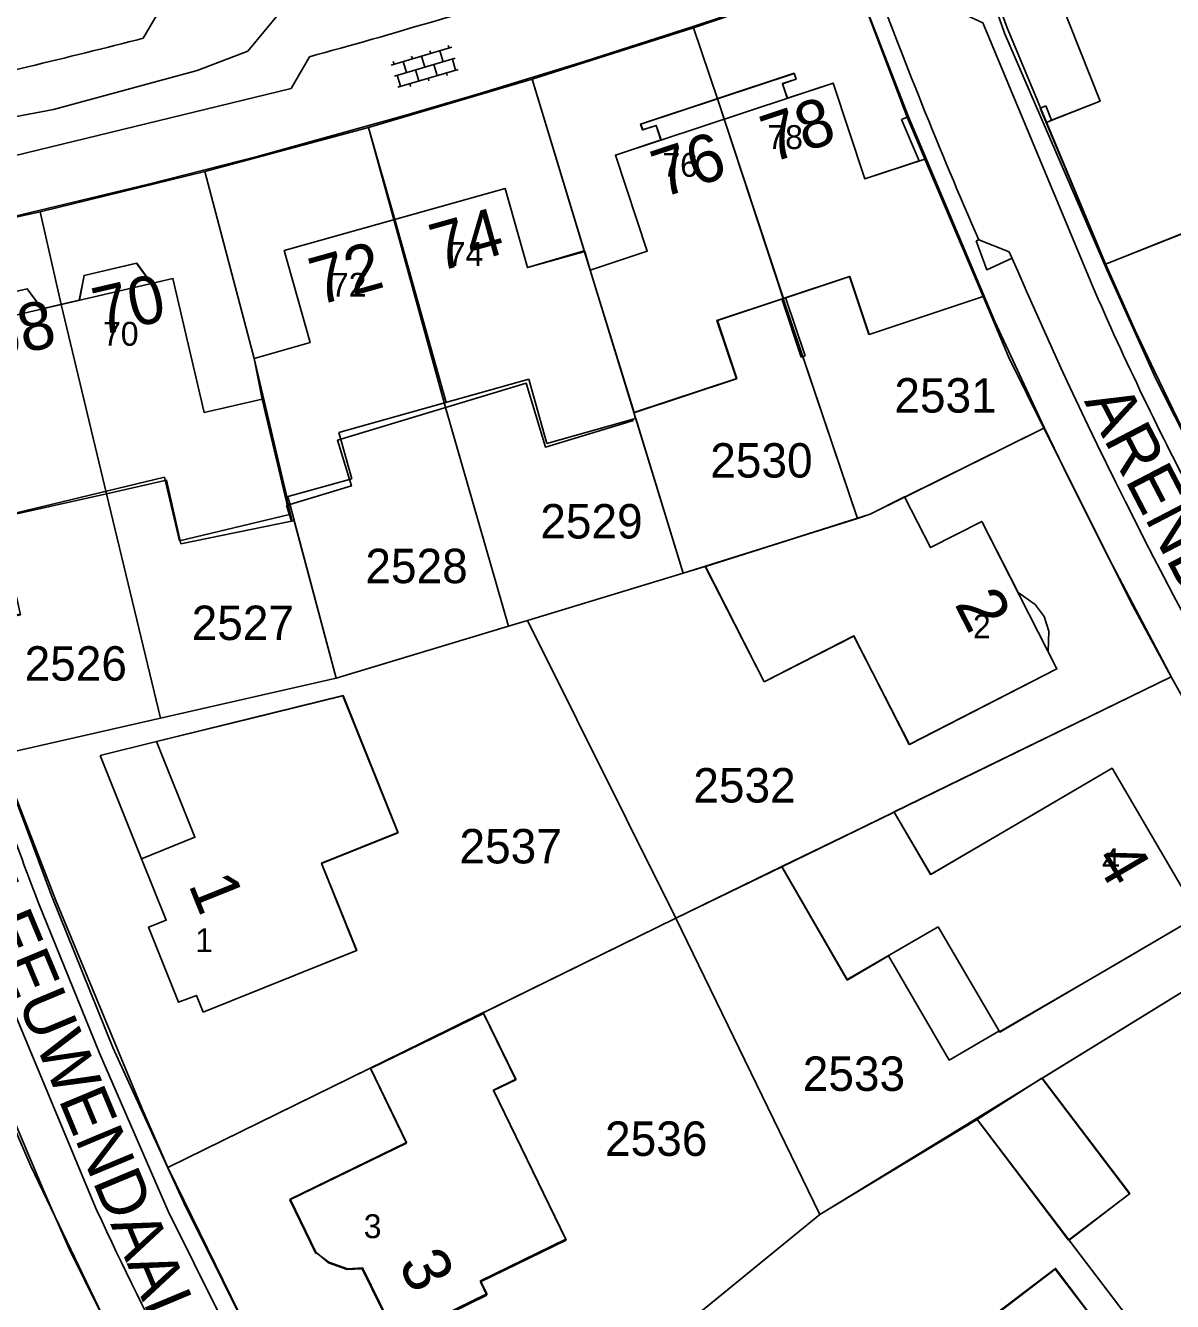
# Model space of a CAD drawing. Extents: x 148816 to 151297, y 399515 to 402500.
# Drawn here: x 150721.9 to 150781.9, y 401396.6 to 401463.3 of the extents above; entities that cross this region are included whole.
import ezdxf

# ---------------------------------------------------------------- set-up
doc = ezdxf.new("R2010")
doc.units = 0
for name, color, linetype in [('B01 Hoofdgebouw  [T] Norm', 7, 'Continuous'), ('B01 Hoofdgebouw secundair [T] Gem', 7, 'Continuous'), ('B01 hoofgebouw', 7, 'Continuous'), ('B07 Tussenmuur  [T] Norm', 7, 'Continuous'), ('G01 perceelsgrens', 7, 'Continuous'), ('S02 Open verharding  Norm', 7, 'Continuous'), ('T04 Haag heg  [D] Gem', 7, 'Continuous'), ('V00 Kant verharding algemeen  [T] Norm', 7, 'Continuous'), ('Z01 perceelnummer', 7, 'Continuous'), ('Z02 huisnummer', 7, 'Continuous'), ('Z02 Huisnummer  [Tekst] Norm', 7, 'Continuous'), ('Z06 straatnaam', 7, 'Continuous')]:
    doc.layers.add(name, color=color, linetype=linetype)

msp = doc.modelspace()

# ---------------------------------------------------------------- linework, layer by layer
at = {"layer": 'B01 Hoofdgebouw  [T] Norm'}
for p, q in [((150775.948, 401464.707), (150778.076, 401459.347)), ((150762.066, 401460.795), (150754.048, 401458.144)), ((150762.167, 401460.49), (150761.46, 401460.255)), ((150761.46, 401460.255), (150761.712, 401459.496)), ((150761.712, 401459.496), (150764.104, 401460.289)), ((150762.066, 401460.795), (150762.167, 401460.49)), ((150764.104, 401460.289), (150765.766, 401455.274)), ((150774.939, 401458.984), (150775.236, 401459.102)), ((150774.939, 401458.984), (150778.348, 401450.814)), ((150775.236, 401459.102), (150775.539, 401458.34)), ((150775.539, 401458.34), (150778.076, 401459.347)), ((150767.982, 401458.499), (150767.69, 401458.375)), ((150767.69, 401458.375), (150768.604, 401456.215)), ((150767.982, 401458.499), (150771.949, 401449.122)), ((150754.048, 401458.144), (150754.149, 401457.839)), ((150754.856, 401458.074), (150754.149, 401457.839)), ((150754.856, 401458.074), (150755.108, 401457.315)), ((150755.108, 401457.315), (150752.715, 401456.523)), ((150754.38, 401451.491), (150752.715, 401456.523)), ((150768.604, 401456.215), (150765.766, 401455.274)), ((150735.395, 401451.529), (150746.954, 401454.772)), ((150748.113, 401450.641), (150746.954, 401454.772)), ((150778.348, 401450.814), (150783.683, 401452.929)), ((150736.746, 401446.715), (150735.395, 401451.529)), ((150751.392, 401450.503), (150754.38, 401451.491)), ((150727.681, 401450.864), (150724.931, 401450.226)), ((150727.681, 401450.864), (150728.445, 401449.807)), ((150751.117, 401451.484), (150748.113, 401450.641)), ((150751.392, 401450.503), (150751.117, 401451.484)), ((150724.931, 401450.226), (150724.671, 401448.932)), ((150751.396, 401450.504), (150753.7, 401443.057)), ((150758.052, 401447.875), (150764.98, 401450.177)), ((150764.98, 401450.177), (150765.99, 401447.137)), ((150721.946, 401449.534), (150719.196, 401448.896)), ((150721.946, 401449.534), (150722.71, 401448.477)), ((150728.445, 401449.807), (150729.565, 401450.069)), ((150731.204, 401443.053), (150729.565, 401450.069)), ((150724.671, 401448.932), (150722.71, 401448.477)), ((150761.424, 401448.997), (150762.439, 401445.956)), ((150761.623, 401449.067), (150762.638, 401446.026)), ((150758.052, 401447.875), (150759.061, 401444.839)), ((150733.809, 401445.891), (150736.746, 401446.715)), ((150735.53, 401438.644), (150733.809, 401445.891)), ((150762.638, 401446.026), (150762.439, 401445.956)), ((150753.688, 401443.054), (150759.061, 401444.839)), ((150748.189, 401444.803), (150738.251, 401442.007)), ((150748.189, 401444.803), (150749.134, 401441.443)), ((150753.688, 401443.054), (150753.774, 401442.748)), ((150753.774, 401442.748), (150749.134, 401441.443)), ((150738.251, 401442.007), (150738.929, 401439.597)), ((150729.123, 401439.671), (150720.351, 401437.571)), ((150729.917, 401436.355), (150729.123, 401439.671)), ((150735.53, 401438.644), (150738.929, 401439.597)), ((150766.044, 401437.733), (150767.843, 401438.651)), ((150767.843, 401438.651), (150769.197, 401435.997)), ((150729.917, 401436.355), (150735.665, 401437.731)), ((150766.044, 401437.733), (150757.417, 401435.012)), ((150769.197, 401435.997), (150771.878, 401437.365)), ((150771.878, 401437.365), (150773.778, 401433.642)), ((150760.507, 401428.98), (150757.417, 401435.012)), ((150760.507, 401428.98), (150765.191, 401431.37)), ((150765.191, 401431.37), (150768.084, 401425.701)), ((150768.084, 401425.701), (150775.816, 401429.646)), ((150728.712, 401425.846), (150738.466, 401428.25)), ((150738.466, 401428.25), (150741.346, 401421.083)), ((150728.712, 401425.846), (150730.721, 401420.844)), ((150769.21, 401418.895), (150778.704, 401424.451)), ((150778.704, 401424.451), (150783.221, 401416.732)), ((150767.306, 401422.149), (150761.419, 401419.314)), ((150767.306, 401422.149), (150769.21, 401418.895)), ((150730.721, 401420.844), (150727.928, 401419.722)), ((150737.341, 401419.474), (150741.346, 401421.083)), ((150727.928, 401419.722), (150729.222, 401416.502)), ((150739.171, 401414.919), (150737.341, 401419.474)), ((150761.419, 401419.314), (150764.836, 401413.396)), ((150728.292, 401416.142), (150729.222, 401416.502)), ((150728.292, 401416.142), (150729.865, 401412.213)), ((150764.836, 401413.396), (150769.609, 401416.158)), ((150772.831, 401410.652), (150769.609, 401416.158)), ((150772.831, 401410.652), (150783.221, 401416.732)), ((150731.154, 401411.698), (150739.171, 401414.919)), ((150730.795, 401412.573), (150729.865, 401412.213)), ((150730.795, 401412.573), (150731.154, 401411.698)), ((150745.815, 401411.621), (150739.898, 401408.747)), ((150745.815, 401411.621), (150747.502, 401408.156)), ((150739.898, 401408.747), (150741.794, 401404.843)), ((150747.502, 401408.156), (150746.342, 401407.591)), ((150775.019, 401408.236), (150771.641, 401406.077)), ((150779.612, 401402.192), (150775.019, 401408.236)), ((150746.342, 401407.591), (150750.147, 401399.779)), ((150771.641, 401406.077), (150776.416, 401399.776)), ((150741.794, 401404.843), (150735.677, 401401.873)), ((150776.416, 401399.776), (150779.612, 401402.192)), ((150735.677, 401401.873), (150737.039, 401399.068)), ((150745.653, 401397.59), (150750.147, 401399.779)), ((150737.039, 401399.068), (150737.111, 401399.099)), ((150737.111, 401399.099), (150737.703, 401398.58)), ((150737.703, 401398.58), (150738.683, 401398.235)), ((150738.683, 401398.235), (150739.473, 401398.274)), ((150741.271, 401394.595), (150739.473, 401398.274)), ((150775.726, 401398.257), (150771.983, 401395.403)), ((150781.627, 401390.561), (150775.726, 401398.257)), ((150745.653, 401397.59), (150745.992, 401396.894)), ((150745.992, 401396.894), (150741.271, 401394.595))]:
    msp.add_line(p, q, dxfattribs=at)
for points in [[(150767.982, 401458.499), (150771.949, 401449.122), (150765.99, 401447.137)], [(150731.204, 401443.053), (150734.244, 401443.758), (150735.665, 401437.731)], [(150775.816, 401429.646), (150775.361, 401430.553), (150775.383, 401431.631), (150775.143, 401432.392), (150774.675, 401433.024), (150773.778, 401433.642)]]:
    msp.add_lwpolyline(points, dxfattribs=at)
at = {"layer": 'B01 Hoofdgebouw secundair [T] Gem'}
for q in [(150728.712, 401425.846), (150727.928, 401419.722)]:
    msp.add_line((150725.761, 401425.119), q, dxfattribs=at)
at = {"layer": 'B01 hoofgebouw'}
for points in [[(150783.671, 401452.942), (150778.348, 401450.814), (150775.257, 401458.222), (150778.076, 401459.347), (150775.948, 401464.707), (150776.137, 401464.785), (150775.767, 401465.717), (150779.822, 401467.334), (150780.195, 401466.399), (150783.771, 401467.825), (150783.406, 401468.762), (150787.455, 401470.375), (150787.825, 401469.446), (150788.011, 401469.52), (150790.14, 401464.168), (150792.974, 401465.295), (150794.821, 401460.649)], [(150721.564, 401432.504), (150718.685, 401431.815), (150718.664, 401431.894), (150716.597, 401439.621), (150719.563, 401440.331), (150717.884, 401447.343), (150729.565, 401450.069), (150731.204, 401443.053), (150734.244, 401443.758), (150733.809, 401445.891), (150736.746, 401446.715), (150735.395, 401451.529), (150746.954, 401454.772), (150748.113, 401450.641), (150751.086, 401451.508), (150751.396, 401450.504), (150754.38, 401451.491), (150752.715, 401456.523), (150764.104, 401460.289), (150765.766, 401455.274), (150768.906, 401456.315), (150771.949, 401449.122), (150765.99, 401447.137)], [(150761.704, 401459.496), (150761.452, 401460.257), (150762.167, 401460.493), (150762.066, 401460.798), (150754.029, 401458.141), (150754.13, 401457.836), (150754.844, 401458.072), (150755.096, 401457.31)], [(150728.435, 401449.805), (150727.654, 401450.866), (150724.918, 401450.227), (150724.686, 401448.93)], [(150765.974, 401447.137), (150764.964, 401450.177), (150758.03, 401447.873), (150759.043, 401444.824), (150753.685, 401443.044)], [(150722.729, 401448.474), (150721.947, 401449.534), (150719.211, 401448.895), (150718.979, 401447.599)], [(150753.667, 401442.646), (150749.058, 401441.252), (150748.049, 401444.59), (150738.18, 401441.606), (150738.903, 401439.215), (150735.517, 401438.191), (150735.766, 401437.369)], [(150753.685, 401443.044), (150753.697, 401443.006)], [(150735.595, 401438.212), (150735.766, 401437.369), (150729.985, 401436.192), (150729.238, 401439.519), (150726.097, 401438.813)], [(150718.685, 401431.815), (150721.588, 401432.468), (150720.447, 401437.543), (150726.097, 401438.813)], [(150761.276, 401436.23), (150766.044, 401437.733), (150767.843, 401438.651), (150769.197, 401435.997), (150771.878, 401437.365), (150775.816, 401429.646), (150771.363, 401427.374)], [(150757.424, 401435.008), (150761.276, 401436.23)], [(150757.424, 401435.008), (150760.505, 401428.965)], [(150771.363, 401427.374), (150768.093, 401425.696), (150765.194, 401431.363), (150760.505, 401428.965)], [(150738.46, 401428.248), (150733.566, 401427.042)], [(150735.793, 401413.562), (150739.182, 401414.929), (150737.345, 401419.495), (150741.336, 401421.101), (150738.46, 401428.248)], [(150733.566, 401427.042), (150728.712, 401425.846), (150730.721, 401420.844), (150727.928, 401419.722), (150729.222, 401416.502), (150728.292, 401416.142), (150729.865, 401412.213), (150730.795, 401412.573), (150731.154, 401411.698), (150735.793, 401413.562)], [(150774.389, 401421.926), (150778.704, 401424.451), (150783.221, 401416.732), (150778.906, 401414.207)], [(150767.295, 401422.16), (150761.427, 401419.298), (150764.84, 401413.376)], [(150774.389, 401421.926), (150769.197, 401418.902), (150767.295, 401422.16)], [(150778.906, 401414.207), (150772.803, 401410.662), (150772.778, 401410.705), (150770.184, 401409.194), (150767.01, 401414.64), (150764.84, 401413.376)], [(150739.493, 401398.328), (150741.279, 401394.662), (150745.994, 401396.959), (150745.658, 401397.65), (150750.13, 401399.829), (150746.335, 401407.618), (150747.501, 401408.185), (150745.802, 401411.672)], [(150739.895, 401408.772), (150745.802, 401411.672)], [(150739.895, 401408.772), (150741.79, 401404.882), (150735.695, 401401.913), (150737.062, 401399.108)], [(150775.039, 401408.246), (150771.61, 401406.139)], [(150775.039, 401408.246), (150779.625, 401402.211), (150776.454, 401399.772)], [(150776.454, 401399.772), (150771.61, 401406.139)], [(150737.062, 401399.108), (150737.732, 401398.623), (150738.703, 401398.273), (150739.504, 401398.318)], [(150778.585, 401394.528), (150775.743, 401398.297), (150771.986, 401395.44), (150772.18, 401395.185), (150771.03, 401394.285), (150770.447, 401392.937), (150770.67, 401391.487), (150771.532, 401390.275), (150767.394, 401387.127), (150769.808, 401383.95)]]:
    msp.add_lwpolyline(points, dxfattribs=at)
at = {"layer": 'B07 Tussenmuur  [T] Norm'}
for p, q in [((150758.057, 401459.47), (150761.509, 401449.029)), ((150741.174, 401453.15), (150743.857, 401443.588)), ((150723.721, 401448.711), (150726.097, 401438.813))]:
    msp.add_line(p, q, dxfattribs=at)
at = {"layer": 'G01 perceelsgrens'}
for points in [[(150710.391, 401456.465), (150723.314, 401458.906), (150730.839, 401460.94), (150733.483, 401461.957), (150735.517, 401464.398), (150749.144, 401468.465), (150766.548, 401474.713)], [(150771.324, 401468.296), (150773.212, 401463.173)], [(150765.133, 401466.023), (150756.795, 401463.179)], [(150775.121, 401442.244), (150773.294, 401445.937), (150771.955, 401449.119), (150767.982, 401458.506), (150765.133, 401466.023)], [(150756.795, 401463.179), (150748.354, 401460.497)], [(150756.795, 401463.179), (150758.05, 401459.47), (150761.494, 401449.024), (150765.378, 401437.523)], [(150778.361, 401450.835), (150773.212, 401463.173)], [(150739.794, 401457.956), (150748.354, 401460.497)], [(150756.26, 401434.65), (150753.697, 401443.006), (150751.396, 401450.504), (150751.086, 401451.508), (150748.354, 401460.497)], [(150739.794, 401457.956), (150731.24, 401455.669)], [(150747.129, 401431.886), (150743.827, 401443.314), (150739.794, 401457.956)], [(150731.24, 401455.669), (150722.614, 401453.553)], [(150731.24, 401455.669), (150733.809, 401445.891), (150734.244, 401443.758), (150735.806, 401437.377), (150735.913, 401437.399), (150738.113, 401429.157)], [(150722.614, 401453.553), (150713.717, 401451.599)], [(150728.918, 401427.067), (150726.097, 401438.813), (150723.722, 401448.705), (150722.614, 401453.553)], [(150779.911, 401447.35), (150778.361, 401450.835)], [(150780.916, 401445.217), (150779.911, 401447.35)], [(150780.916, 401445.217), (150782.358, 401442.222)], [(150765.378, 401437.523), (150766.044, 401437.733), (150775.121, 401442.244)], [(150779.804, 401432.905), (150775.121, 401442.244)], [(150756.26, 401434.65), (150765.378, 401437.523)], [(150748.124, 401432.187), (150756.26, 401434.65)], [(150779.804, 401432.905), (150781.783, 401429.228)], [(150747.129, 401431.886), (150748.124, 401432.187)], [(150748.124, 401432.187), (150755.873, 401416.618)], [(150738.113, 401429.157), (150747.129, 401431.886)], [(150728.918, 401427.067), (150738.113, 401429.157)], [(150761.427, 401419.298), (150781.783, 401429.228)], [(150784.181, 401424.956), (150781.783, 401429.228)], [(150720.483, 401425.149), (150728.918, 401427.067)], [(150729.302, 401403.57), (150727.961, 401406.632), (150723.442, 401417.543), (150720.483, 401425.149)], [(150761.427, 401419.298), (150755.873, 401416.618)], [(150775.039, 401408.246), (150789.009, 401416.846)], [(150729.302, 401403.57), (150755.873, 401416.618)], [(150755.873, 401416.618), (150763.418, 401401.113)], [(150722.127, 401403.637), (150719.869, 401408.863)], [(150771.61, 401406.139), (150775.039, 401408.246)], [(150763.418, 401401.113), (150771.61, 401406.139)], [(150771.61, 401406.139), (150787.074, 401385.815)], [(150727.346, 401392.783), (150722.127, 401403.637)], [(150733.041, 401395.959), (150729.302, 401403.57)], [(150755.265, 401394.467), (150763.418, 401401.113)]]:
    msp.add_lwpolyline(points, dxfattribs=at)
at = {"layer": 'S02 Open verharding  Norm'}
for p, q in [((150744.016, 401462.115), (150743.974, 401462.259)), ((150744.16, 401462.158), (150740.993, 401461.229)), ((150744.329, 401461.582), (150741.162, 401460.653)), ((150742.097, 401461.552), (150742.055, 401461.696)), ((150742.745, 401461.117), (150742.577, 401461.693)), ((150743.056, 401461.834), (150743.014, 401461.978)), ((150743.705, 401461.399), (150743.536, 401461.975)), ((150744.354, 401460.964), (150744.185, 401461.54)), ((150741.137, 401461.271), (150741.095, 401461.415)), ((150744.498, 401461.006), (150741.331, 401460.077)), ((150741.617, 401461.412), (150741.786, 401460.836)), ((150742.435, 401460.401), (150742.266, 401460.977)), ((150743.394, 401460.682), (150743.225, 401461.258)), ((150741.475, 401460.119), (150741.306, 401460.695)), ((150741.955, 401460.26), (150741.997, 401460.116)), ((150742.914, 401460.542), (150742.957, 401460.398)), ((150743.874, 401460.823), (150743.916, 401460.679))]:
    msp.add_line(p, q, dxfattribs=at)
at = {"layer": 'T04 Haag heg  [D] Gem'}
for p, q in [((150756.795, 401463.179), (150758.051, 401459.467)), ((150748.354, 401460.497), (150751.095, 401451.478)), ((150739.794, 401457.956), (150741.174, 401453.15)), ((150731.24, 401455.669), (150733.809, 401445.891)), ((150722.614, 401453.553), (150723.721, 401448.711)), ((150762.52, 401445.985), (150765.378, 401437.523)), ((150743.757, 401443.556), (150747.129, 401431.886)), ((150753.776, 401442.749), (150756.26, 401434.65)), ((150767.853, 401438.632), (150775.121, 401442.244)), ((150726.097, 401438.813), (150728.918, 401427.067)), ((150735.577, 401438.657), (150738.113, 401429.157)), ((150748.124, 401432.187), (150755.873, 401416.618)), ((150781.783, 401429.228), (150767.292, 401422.173)), ((150761.419, 401419.314), (150755.873, 401416.618)), ((150789.009, 401416.846), (150775.02, 401408.234)), ((150755.873, 401416.618), (150745.792, 401411.668)), ((150755.873, 401416.618), (150763.418, 401401.113)), ((150739.888, 401408.768), (150729.302, 401403.57)), ((150771.641, 401406.077), (150763.418, 401401.113)), ((150763.418, 401401.113), (150755.265, 401394.467)), ((150787.074, 401385.815), (150776.438, 401399.793))]:
    msp.add_line(p, q, dxfattribs=at)
msp.add_lwpolyline([(150720.483, 401425.149), (150728.918, 401427.067), (150738.113, 401429.157), (150747.129, 401431.886), (150748.124, 401432.187), (150756.26, 401434.65), (150757.417, 401435.012)], dxfattribs=at)
at = {"layer": 'V00 Kant verharding algemeen  [T] Norm'}
for p, q in [((150773.069, 401462.904), (150771.216, 401468.307)), ((150765.136, 401466.021), (150768.053, 401458.531)), ((150771.723, 401452.086), (150771.581, 401452.033))]:
    msp.add_line(p, q, dxfattribs=at)
for points in [[(150769.323, 401467.308), (150770.487, 401464.104), (150771.945, 401463.436), (150777.499, 401450.095)], [(150736.351, 401466.237), (150728.963, 401464.26), (150728.015, 401462.628)], [(150713.676, 401451.791), (150720.42, 401453.126), (150728.296, 401454.997), (150734.051, 401456.458), (150741.754, 401458.616), (150745.509, 401459.703), (150751.084, 401461.412), (150756.78, 401463.245), (150765.136, 401466.021)], [(150773.069, 401462.904), (150778.442, 401450.478), (150780.993, 401444.828), (150783.99, 401438.868), (150789.809, 401428.01), (150791.664, 401424.82), (150793.745, 401421.579), (150803.883, 401406.193)], [(150716.15, 401455.252), (150735.753, 401459.997), (150736.709, 401461.66)], [(150781.86, 401429.114), (150778.549, 401435.414), (150776.443, 401439.6), (150775.172, 401442.235), (150772.567, 401447.824), (150768.053, 401458.531)], [(150734.183, 401393.606), (150730.146, 401401.727), (150726.416, 401409.855), (150723.211, 401417.798), (150720.492, 401425.052), (150718.641, 401431.894), (150718.568, 401431.89), (150716.497, 401439.606), (150715.307, 401444.592), (150713.676, 401451.791)], [(150771.581, 401452.033), (150772.146, 401450.522), (150773.468, 401451.128)], [(150773.323, 401451.465), (150771.725, 401452.082)], [(150707.314, 401450.291), (150708.922, 401443.137), (150710.111, 401438.4), (150713.179, 401427.65), (150715.279, 401421.212), (150718.512, 401412.523), (150722.783, 401402.427), (150724.142, 401399.32), (150727.37, 401392.803), (150730.125, 401387.678), (150732.049, 401384.222), (150735.337, 401378.944), (150746.98, 401361.694)], [(150733.385, 401393.104), (150729.325, 401401.28), (150725.733, 401409.547), (150722.525, 401417.454)], [(150720.661, 401413.126), (150725.611, 401401.279)]]:
    msp.add_lwpolyline(points, dxfattribs=at)
for centre, radius, start, end in [((151014.973, 401557.92), 265.276, 200.17974, 203.51406), ((150643.884, 401799.352), 350.217, 285.36993, 287.60119), ((150630.357, 401845.771), 395.393, 282.49839, 284.29943), ((150999.875, 401548.783), 246.57, 203.24641, 211.47912), ((150920.206, 401511.211), 155.243, 203.1838, 207.94241), ((150889.621, 401482.185), 179.196, 197.67173, 201.17585), ((150908.301, 401485.864), 201.321, 204.84393, 210.25076)]:
    msp.add_arc(centre, radius, start, end, dxfattribs=at)

# ---------------------------------------------------------------- texts
at = {"layer": 'Z01 perceelnummer'}
for s, p in [('2531', (150767.31, 401443.054)), ('2530', (150757.677, 401439.655)), ('2529', (150748.786, 401436.469)), ('2528', (150739.636, 401434.132)), ('2527', (150730.548, 401431.158)), ('2526', (150721.808, 401429.034)), ('2532', (150756.792, 401422.661)), ('2537', (150744.558, 401419.475)), ('2533', (150762.517, 401407.579)), ('2536', (150752.175, 401404.18))]:
    msp.add_text(s, height=1.8, dxfattribs=at).set_placement(p)
at = {"layer": 'Z02 huisnummer'}
for s, rotation, p in [('78', 18.29008, (150760.861, 401456.1)), ('76', 18.30807, (150755.148, 401454.27)), ('74', 15.66211, (150743.448, 401450.412)), ('72', 15.66211, (150737.15, 401448.645)), ('70', 13.11914, (150725.72, 401447.076)), ('68', 13.11914, (150719.971, 401445.735)), ('2', 297.00065, (150770.433, 401433.046)), ('4', 300.33481, (150777.719, 401419.696)), ('1', 291.89715, (150730.356, 401418.372)), ('3', 295.97571, (150741.335, 401398.541))]:
    msp.add_text(s, height=2.5, rotation=rotation, dxfattribs=at).set_placement(p)
at = {"layer": 'Z02 Huisnummer  [Tekst] Norm'}
for s, p in [('78', (150760.667, 401456.837)), ('76', (150755.172, 401455.389)), ('74', (150743.944, 401450.722)), ('72', (150737.833, 401449.113)), ('70', (150725.911, 401446.55)), ('2', (150771.423, 401431.249)), ('4', (150778.177, 401419.019)), ('1', (150730.737, 401414.835)), ('3', (150739.549, 401399.876))]:
    msp.add_text(s, height=1.25, dxfattribs=at).set_placement(p)
at = {"layer": 'Z06 straatnaam'}
for s, rotation, p in [('ARENDSDAALDER', 297.43582, (150777.214, 401443.647)), ('LEEUWENDAALDER', 292.6419, (150718.985, 401418.111))]:
    msp.add_text(s, height=2.5, rotation=rotation, dxfattribs=at).set_placement(p)

doc.saveas('drawing.dxf')
